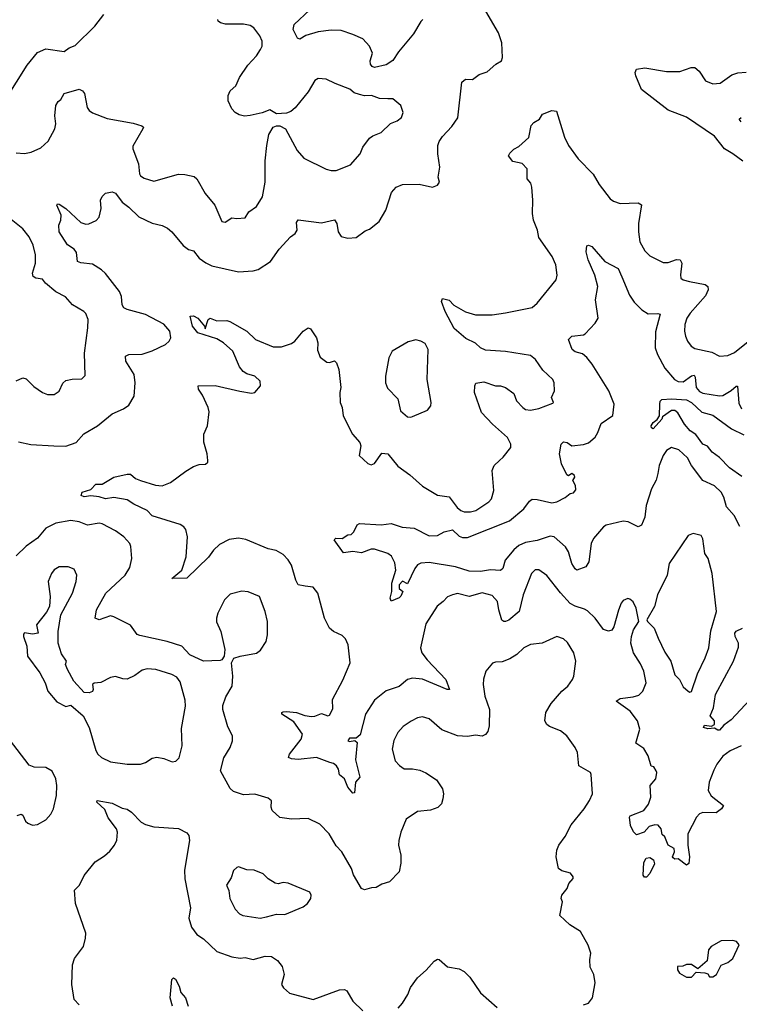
# Model space of a CAD drawing. Extents: x 1771496 to 1971148, y 471553 to 643630.
# Tile 273 of 656: x 1798177 to 1802514, y 628326 to 634264. Entities that reach past the tile are written whole.
import ezdxf

# ---------------------------------------------------------------- set-up
doc = ezdxf.new("R2010")
doc.units = 0

msp = doc.modelspace()

# ---------------------------------------------------------------- linework, layer by layer
at = {"layer": '0CON10XD'}
for points in [[(1797905, 633691.2), (1797952.1, 633717.9), (1798035, 633747.5), (1798092.5, 633785), (1798221.1, 633988.9), (1798285, 634066), (1798335, 634088), (1798445, 634072.5), (1798475.6, 634094.4), (1798511.7, 634108.3), (1798630.8, 634225), (1798684.2, 634295)], [(1798669.2, 632755), (1798615, 632790), (1798545, 632797.5), (1798525.7, 632805.7), (1798519.7, 632859.7), (1798505, 632880), (1798465, 632906.2), (1798415.6, 632985.6), (1798412.9, 633025), (1798425.5, 633054.5), (1798427.1, 633085), (1798400.8, 633145), (1798405, 633153.3), (1798415, 633152), (1798455.9, 633125.9), (1798545, 633041.4), (1798575, 633030.8), (1798593.9, 633033.9), (1798637, 633053), (1798655, 633072.5), (1798667.1, 633125), (1798664.4, 633175.6), (1798673.2, 633196.8), (1798695, 633218.8), (1798735, 633226.7), (1798755, 633218), (1798794.1, 633164.1), (1798835, 633134.3), (1798895, 633075.7), (1798975, 633037.1), (1799035, 633022), (1799067.3, 633007.3), (1799094.2, 632984.2), (1799162.3, 632902.3), (1799195, 632878.6), (1799225, 632870.6), (1799257.8, 632825), (1799298.7, 632798.7), (1799335, 632780), (1799495, 632742.9), (1799585, 632750), (1799615, 632758), (1799688.8, 632805), (1799740.7, 632879.3), (1799808.8, 632955), (1799838, 632975), (1799848.6, 632995), (1799845, 633040), (1799855, 633056.2), (1799995, 633039.4), (1800075, 633056.7), (1800089.2, 633035), (1800096.2, 632985), (1800115, 632956.7), (1800155, 632946.7), (1800205, 632950), (1800259.5, 632990.5), (1800285, 633000), (1800343, 633047), (1800384.3, 633115), (1800418.7, 633221.3), (1800446.7, 633255), (1800485, 633269.2), (1800585, 633271.4), (1800665, 633253.8), (1800694.1, 633265.9), (1800706.2, 633285), (1800700, 633315), (1800710, 633375), (1800697.5, 633455), (1800697.5, 633505), (1800705, 633530), (1800725, 633560), (1800780.6, 633619.4), (1800817.6, 633672.4), (1800841.8, 633888.2), (1800863.8, 633906.2), (1800905, 633904.3), (1800946.1, 633933.9), (1800995, 633948.8), (1801046.2, 633995), (1801080, 634015), (1801087.5, 634035), (1801082, 634125), (1801062.5, 634185), (1800985.8, 634315)], [(1800607.5, 634265), (1800595, 634253.3), (1800550.6, 634179.4), (1800460.2, 634069.8), (1800425, 634017.1), (1800385, 633992.1), (1800315.5, 633975.5), (1800301.5, 633981.5), (1800291.1, 633995), (1800290, 634015), (1800303, 634063), (1800284.4, 634104.4), (1800245, 634148), (1800184.6, 634174.6), (1800115, 634198.9), (1800055, 634200), (1799975, 634190.5), (1799901.5, 634168.5), (1799865, 634146.2), (1799851.9, 634151.9), (1799826, 634205), (1799832, 634235), (1799925.6, 634324.4)], [(1798155, 633461.4), (1798205, 633457.5), (1798245.7, 633464.3), (1798305, 633491.2), (1798349.3, 633530.7), (1798388.6, 633605), (1798394.2, 633635), (1798389.2, 633685), (1798394.1, 633745.9), (1798408.6, 633771.4), (1798425, 633783.3), (1798445, 633818), (1798535, 633845.5), (1798555.3, 633835.3), (1798567.9, 633817.9), (1798583.8, 633735), (1798595, 633717.1), (1798615, 633701.5), (1798705, 633668.4), (1798860.5, 633640.5), (1798913.9, 633623.9), (1798922.2, 633615), (1798920, 633605), (1798857.9, 633502.1), (1798858.9, 633485), (1798893.1, 633395), (1798898.1, 633335), (1798905, 633322.5), (1798928, 633308), (1798985, 633290.5), (1799135, 633332.5), (1799171.3, 633331.3), (1799228.9, 633318.9), (1799244.6, 633304.6), (1799294.4, 633215), (1799353.1, 633145), (1799395, 633047.5), (1799415, 633042.5), (1799455, 633068.8), (1799485, 633065.8), (1799535, 633070), (1799557.1, 633105), (1799605, 633137.5), (1799639.5, 633195), (1799656.4, 633285), (1799657.2, 633412.8), (1799665.5, 633504.5), (1799678.7, 633571.3), (1799704.4, 633615.6), (1799725, 633624), (1799745, 633624), (1799778.8, 633605), (1799849.2, 633475), (1799889.7, 633429.7), (1800025, 633363.3), (1800053.9, 633353.9), (1800085, 633353.8), (1800170.5, 633389.5), (1800228, 633455), (1800245.8, 633495), (1800285, 633549.2), (1800305, 633564), (1800355, 633584.3), (1800412.7, 633637.3), (1800452.5, 633655), (1800478.8, 633675), (1800488, 633705), (1800475, 633746.7), (1800425, 633786.2), (1800395, 633786), (1800345, 633789.2), (1800296.5, 633806.5), (1800255, 633804.4), (1800225, 633812.5), (1800192.9, 633822.9), (1800166.2, 633845), (1800078.3, 633878.3), (1800025, 633906), (1799975, 633910), (1799955, 633897.5), (1799915, 633828.8), (1799837.4, 633732.6), (1799810.3, 633709.7), (1799785, 633700.8), (1799725, 633696.7), (1799685, 633721.2), (1799637.8, 633702.2), (1799565, 633685.6), (1799532.6, 633682.6), (1799500.2, 633690.2), (1799475, 633704.2), (1799455, 633726.2), (1799434.3, 633775), (1799433, 633807), (1799446, 633835), (1799478.9, 633865), (1799502.2, 633915), (1799551.1, 633988.9), (1799604.1, 634045.9), (1799628.8, 634085), (1799638.8, 634105), (1799638.8, 634135), (1799625, 634166.7), (1799588.8, 634215), (1799565, 634229.2), (1799525, 634236.9), (1799417.3, 634237.3), (1799386.7, 634245), (1799373.8, 634255), (1799372, 634265)], [(1802535, 633410), (1802475, 633455.7), (1802424.4, 633485), (1802365, 633562.3), (1802195, 633675.4), (1802085, 633718.7), (1801925, 633842.5), (1801889.4, 633925), (1801885.8, 633945), (1801894.2, 633965.8), (1801945, 633974.2), (1802075, 633952.2), (1802155, 633952.5), (1802223.4, 633976.6), (1802245, 633975.7), (1802272.7, 633952.7), (1802310, 633895), (1802355, 633877.5), (1802397.9, 633882.1), (1802469.1, 633930.9), (1802505, 633944.3), (1802555, 633947.1)], [(1799973.3, 632315), (1799971.7, 632271.7), (1799988.3, 632228.3), (1800028.3, 632198.3), (1800045, 632197.5), (1800075, 632207.5), (1800086.7, 632195), (1800101.2, 632155), (1800113.3, 632045), (1800106.7, 632015), (1800107.5, 631955), (1800120, 631925), (1800127.5, 631875), (1800183.3, 631765), (1800226.7, 631715), (1800233.3, 631695), (1800223.3, 631635), (1800275, 631586.7), (1800295, 631580), (1800315, 631587.5), (1800360.5, 631649.5), (1800395, 631646), (1800455, 631572.5), (1800528.3, 631518.3), (1800605, 631450.8), (1800695, 631396.9), (1800765, 631385.7), (1800812.6, 631322.6), (1800835, 631303.3), (1800855, 631296.5), (1800894.3, 631295.7), (1800926, 631305), (1801004, 631356), (1801020.5, 631375), (1801035.5, 631425), (1801024.5, 631545.5), (1801036, 631575), (1801068.8, 631605), (1801091.2, 631625), (1801136.2, 631685), (1801138, 631705), (1801116.2, 631745), (1801026.2, 631825), (1800960, 631895), (1800918.8, 632015), (1800920, 632055), (1800927, 632073), (1800975, 632080), (1801045, 632056), (1801075, 632056.2), (1801105, 632046), (1801155, 632008.8), (1801172, 631965), (1801208.8, 631925), (1801225, 631914), (1801255, 631909.2), (1801305, 631919.2), (1801389.5, 631950.5), (1801393.3, 631955), (1801382.5, 631985), (1801401.2, 632025), (1801398.8, 632075), (1801390, 632095), (1801330.6, 632150.6), (1801285.4, 632215.4), (1801255, 632238.6), (1801105, 632262.5), (1800985, 632270.6), (1800955, 632285.6), (1800923.3, 632313.3), (1800865, 632342.2), (1800795, 632401.4), (1800740.6, 632505), (1800720, 632565), (1800725, 632582.5), (1800765, 632572), (1800792.7, 632542.7), (1800863.2, 632503.2), (1800925, 632484.3), (1801025, 632484), (1801105, 632496.2), (1801265, 632528), (1801295.6, 632554.4), (1801410, 632695), (1801416.1, 632723.9), (1801408, 632785), (1801386, 632835), (1801305, 632950), (1801298, 632995), (1801274.2, 633055.8), (1801267.1, 633095), (1801270, 633175), (1801264, 633255), (1801258.3, 633278.3), (1801236.2, 633305), (1801235.5, 633365.5), (1801205, 633397.5), (1801149.3, 633409.3), (1801123.6, 633443.6), (1801130.7, 633459.3), (1801156.1, 633483.9), (1801185, 633498.8), (1801245, 633553.8), (1801260, 633625), (1801275.5, 633644.5), (1801310, 633665), (1801327.5, 633695), (1801385, 633716.7), (1801413, 633713), (1801460.9, 633555), (1801484.7, 633504.7), (1801541.9, 633425), (1801633.4, 633333.4), (1801670.3, 633270.3), (1801735, 633184), (1801755, 633170), (1801795, 633156), (1801905, 633158.8), (1801925, 633147.5), (1801906.7, 633035), (1801905.6, 632984.4), (1801915.5, 632925), (1801945, 632870.8), (1801975, 632840), (1802055, 632798.8), (1802085, 632800), (1802135, 632817.5), (1802156.7, 632815), (1802168.6, 632795), (1802158.6, 632725), (1802162.5, 632705), (1802175, 632695.8), (1802214.2, 632685.8), (1802307.6, 632667.6), (1802324, 632655), (1802326.9, 632635), (1802311.2, 632598.8), (1802218.1, 632495), (1802198.5, 632465), (1802186.5, 632425), (1802184.4, 632385), (1802188.9, 632355), (1802201.9, 632325), (1802224, 632295), (1802245, 632281.4), (1802348, 632258), (1802395, 632234), (1802445, 632238), (1802485, 632256), (1802566.6, 632323.4)], [(1802525, 633648.8), (1802513.3, 633665), (1802526.1, 633673.9)], [(1798155, 632085.7), (1798195, 632104.2), (1798215, 632098), (1798262.2, 632052.2), (1798315, 632015.7), (1798345, 632004.3), (1798385.7, 632004.3), (1798415, 632023.8), (1798437.9, 632072.1), (1798455, 632087.5), (1798493.2, 632096.8), (1798551.2, 632098.8), (1798572.5, 632117.5), (1798567.6, 632252.4), (1798588.1, 632405), (1798589.2, 632455), (1798575, 632492.5), (1798564.1, 632504.1), (1798495, 632543.8), (1798452.8, 632592.8), (1798395, 632622.5), (1798333.1, 632675), (1798315, 632699.2), (1798275, 632705.8), (1798258, 632715), (1798253.5, 632735), (1798272.2, 632795), (1798272.7, 632845), (1798257.9, 632905), (1798233.1, 632955), (1798195, 633002.9), (1798115, 633067.5)], [(1802518, 631208), (1802482.5, 631275), (1802436.7, 631326.7), (1802420.4, 631385), (1802404.1, 631414.1), (1802365, 631452.9), (1802295, 631484.2), (1802225, 631576.2), (1802201.7, 631621.7), (1802149.5, 631669.5), (1802105, 631684.4), (1802075, 631665.6), (1802055.5, 631635), (1802031.4, 631575), (1802022.9, 631527.1), (1802012.8, 631487.2), (1801985.8, 631435), (1801953.2, 631335), (1801944.1, 631264.1), (1801924.4, 631215.6), (1801905, 631205.7), (1801845, 631236.2), (1801815, 631239.1), (1801712.5, 631215), (1801695, 631205.7), (1801635.4, 631134.6), (1801620.5, 631105), (1801607.3, 630995), (1801589.2, 630965), (1801535, 630944.4), (1801525, 630952.9), (1801505, 630984.4), (1801485, 631054.3), (1801467.3, 631085), (1801397.3, 631145), (1801375, 631150), (1801295, 631123.1), (1801225, 631111.9), (1801185, 631092.6), (1801155, 631067.3), (1801102.9, 631005), (1801087.9, 630955), (1801075, 630942.5), (1801015, 630946), (1800955, 630937.2), (1800885, 630937.7), (1800803.6, 630963.6), (1800645, 630990), (1800595, 630987.1), (1800574.5, 630975.5), (1800558, 630955), (1800515, 630862.5), (1800485, 630878.8), (1800463.8, 630855), (1800463.9, 630833.9), (1800486.7, 630815), (1800475, 630787.5), (1800465, 630777.5), (1800415, 630757.5), (1800410, 630775), (1800420, 630815), (1800420.7, 630865), (1800443.5, 630945), (1800438.9, 630988.9), (1800418, 631028), (1800395, 631044.4), (1800315, 631071.4), (1800295, 631070), (1800238, 631048), (1800185, 631057.8), (1800128, 631048), (1800072.5, 631127.5), (1800083.3, 631136.7), (1800120, 631135), (1800155, 631157.5), (1800175, 631160), (1800190, 631175), (1800211.4, 631218.6), (1800224.3, 631225.7), (1800355, 631217.5), (1800415.8, 631225.8), (1800483, 631203), (1800555, 631197.5), (1800645, 631150.9), (1800695, 631154), (1800736, 631175), (1800785, 631187.1), (1800825, 631150.3), (1800845, 631142.2), (1800875, 631141.2), (1801128.5, 631241.5), (1801215.8, 631315), (1801248.7, 631361.3), (1801265, 631372.9), (1801295, 631371.1), (1801385, 631349.4), (1801414.3, 631355.7), (1801465, 631382.5), (1801495, 631406.2), (1801515, 631411.2), (1801528.3, 631428.3), (1801526.7, 631455), (1801510, 631485), (1801521.9, 631505), (1801520.5, 631515), (1801505, 631526.9), (1801485, 631512.5), (1801475, 631520), (1801442, 631585), (1801430.8, 631645), (1801440, 631705), (1801455, 631718), (1801477.5, 631715), (1801505, 631693.3), (1801575, 631701.2), (1801605, 631712.5), (1801645, 631747.1), (1801662.1, 631775), (1801681.4, 631828.6), (1801752.7, 631877.3), (1801760, 631945), (1801726.9, 632025), (1801626.6, 632186.6), (1801595.9, 632225.9), (1801568, 632248), (1801525, 632261.9), (1801506.2, 632275), (1801483.8, 632335), (1801505, 632355.7), (1801575, 632362.9), (1801585, 632369.2), (1801645.5, 632434.5), (1801662.5, 632465), (1801646.9, 632575), (1801661.2, 632655), (1801643.8, 632723.8), (1801603.5, 632815), (1801590.8, 632865), (1801595, 632900), (1801605, 632903.3), (1801625, 632896.2), (1801704.2, 632805), (1801784.2, 632764.2), (1801806.2, 632713.8)], [(1798169.1, 631719.1), (1798245, 631703.1), (1798383.3, 631693.3), (1798455, 631692.5), (1798516.7, 631715), (1798562.8, 631767.2), (1798646, 631814), (1798735, 631888.1), (1798803.4, 631916.6), (1798835, 631939.2), (1798866.3, 631993.7), (1798873.3, 632075), (1798866.9, 632125), (1798815.7, 632205), (1798814.4, 632235.6), (1798835, 632244.3), (1798915, 632246.9), (1798975, 632266.7), (1799055, 632305.5), (1799076.9, 632325), (1799087.3, 632345), (1799082.1, 632385), (1799045, 632426.9), (1798935, 632486.6), (1798825, 632516.4), (1798805, 632526.9), (1798795.5, 632545), (1798789.6, 632595), (1798777.5, 632625), (1798695, 632732.9), (1798669.2, 632755)], [(1801806.2, 632713.8), (1801852.7, 632602.7), (1801881.3, 632561.3), (1801925.7, 632515), (1801965, 632489.5), (1802022.7, 632492.7), (1802037.5, 632487.5), (1802008, 632382), (1802006.8, 632285), (1802020.4, 632245), (1802065, 632162.5), (1802123.5, 632093.5), (1802145, 632081.2), (1802175, 632080), (1802225, 632117.2), (1802241.1, 632121.1), (1802248.5, 632108.5), (1802255, 632045.7), (1802275, 632020.8), (1802295, 632011.1), (1802393.9, 631996.1), (1802415, 631998.5), (1802465, 632027.5), (1802495, 632054.3), (1802503.9, 632053.9), (1802512.1, 631952.1), (1802527.6, 631917.6)], [(1802526, 629884), (1802459.2, 629855), (1802415, 629822.2), (1802378.5, 629775), (1802361.2, 629738.8), (1802331.5, 629665), (1802327.3, 629615), (1802345, 629584.4), (1802419.1, 629525), (1802407.5, 629505), (1802375, 629480), (1802295, 629482.9), (1802274.7, 629475.3), (1802256.5, 629455), (1802204.5, 629355), (1802204.5, 629285), (1802213.6, 629215), (1802209.4, 629175), (1802195, 629165.6), (1802145, 629204.2), (1802125, 629201.5), (1802115, 629209.2), (1802111.1, 629215), (1802123.1, 629245), (1802121.2, 629265), (1802085.7, 629285.7), (1802065, 629335.8), (1802050, 629350), (1802042.7, 629385), (1802025, 629405.9), (1802005, 629407.8), (1801971, 629399), (1801941.1, 629365), (1801895, 629348), (1801875.5, 629365.5), (1801858, 629405), (1801852.5, 629455), (1801857, 629463), (1801938, 629495), (1801966, 629534), (1801980.6, 629575), (1801977.5, 629645), (1802010, 629685), (1802017.5, 629725), (1802012.5, 629735), (1801998.3, 629758.3), (1801983, 629763), (1801963.8, 629825), (1801939.6, 629869.6), (1801891.2, 629901.2), (1801913.6, 629985), (1801900.8, 630035), (1801856.2, 630095), (1801772.5, 630155), (1801795, 630171.1), (1801875, 630180.8), (1801909.2, 630190.8), (1801933.1, 630215), (1801951.9, 630265), (1801938.1, 630335), (1801918.8, 630378.8), (1801876.4, 630446.4), (1801861.1, 630505), (1801864.4, 630545), (1801875.8, 630585), (1801907.5, 630635), (1801892, 630715), (1801874.2, 630754.2), (1801855, 630770), (1801843, 630773), (1801815, 630761.2), (1801802, 630745), (1801785, 630703.3), (1801758.1, 630601.9), (1801745, 630582.9), (1801725, 630576.7), (1801695, 630586.9), (1801645, 630654.4), (1801599.1, 630699.1), (1801581.4, 630708.6), (1801525, 630726.9), (1801495, 630744.3), (1801436.9, 630806.9), (1801355, 630912), (1801305, 630945.7), (1801284.4, 630945.6), (1801262.5, 630925), (1801211.1, 630795), (1801187.8, 630695), (1801125, 630642.5), (1801105, 630634.2), (1801095, 630634), (1801083.6, 630643.6), (1801063.8, 630705), (1801056.1, 630755), (1801025, 630792.2), (1800965, 630807.5), (1800885, 630785.6), (1800815, 630803.1), (1800785, 630795.6), (1800756.2, 630783.8), (1800730, 630755), (1800692.4, 630727.6), (1800625, 630621.2), (1800591.8, 630475), (1800600, 630445), (1800633.4, 630403.4), (1800746, 630285), (1800767.5, 630225), (1800752.5, 630225), (1800605, 630286.6), (1800545, 630292.7), (1800515, 630284.4), (1800465, 630243.1), (1800385, 630217.1), (1800315, 630160), (1800262.1, 630075), (1800228.8, 629951.2), (1800205, 629931.2), (1800165, 629931.2), (1800154, 629915), (1800165, 629910.8), (1800196.4, 629916.4), (1800210, 629905), (1800200.3, 629800.3), (1800226, 629695), (1800200.8, 629665), (1800195, 629602.5), (1800185, 629598.8), (1800154.2, 629635), (1800134.2, 629685), (1800105, 629710), (1800099, 629745), (1800086.4, 629765), (1800068.6, 629778.7), (1800045.3, 629784.7), (1799965, 629814.3), (1799855, 629803.3), (1799815, 629806.2), (1799796.7, 629815), (1799802.9, 629835), (1799874.2, 629925), (1799882, 629955), (1799829.2, 630029.2), (1799757.5, 630075), (1799757.5, 630085), (1799765, 630090), (1799785, 630092), (1799845, 630086.4), (1799895, 630068.5), (1799935, 630062.2), (1799955, 630063.3), (1799995, 630080), (1800035, 630066.7), (1800045, 630069.6), (1800065, 630107.5), (1800061.4, 630165), (1800125, 630281.4), (1800168.8, 630385), (1800156.2, 630495), (1800140.7, 630530.7), (1800120.7, 630550.7), (1800067.5, 630575), (1800043.8, 630595), (1800014.3, 630655), (1799974.2, 630805), (1799945, 630840.8), (1799897, 630847), (1799855, 630856), (1799840.5, 630885), (1799815.6, 630975), (1799795, 631007.5), (1799765, 631038.1), (1799722.2, 631062.2), (1799675, 631073.3), (1799539.5, 631129.5), (1799495, 631137.9), (1799439.8, 631130.2), (1799381.5, 631098.5), (1799345.4, 631064.6), (1799315, 631022.9), (1799185, 630896.1), (1799094.3, 630894.3), (1799153.3, 630945), (1799180, 631025), (1799187.7, 631145), (1799179.1, 631189.1), (1799166.2, 631206.2), (1799145, 631219.4), (1798975, 631272.9), (1798944.6, 631304.6), (1798865, 631342.9), (1798825, 631367.8), (1798745, 631382.1), (1798695, 631374.6), (1798655, 631387.5), (1798605, 631392.5), (1798565, 631386.7), (1798547.5, 631395), (1798553.3, 631415), (1798605, 631430), (1798635, 631462), (1798675, 631462.5), (1798745, 631506), (1798825, 631523.8), (1798845, 631523.3), (1798875, 631498), (1798904.5, 631484.5), (1798995, 631457.1), (1799035, 631453.1), (1799086.7, 631473.3), (1799177.7, 631542.3), (1799225, 631570), (1799258.3, 631581.7), (1799297, 631583), (1799310, 631595), (1799310, 631605), (1799306.4, 631646.4), (1799287, 631717), (1799287.5, 631765), (1799308.8, 631815), (1799318.8, 631898.8), (1799313.8, 631925), (1799279.5, 631999.5), (1799253.8, 632035), (1799252.5, 632055), (1799355, 632057.5), (1799504.4, 632024.4), (1799575, 632012.5), (1799595, 632016), (1799629.2, 632055), (1799625.7, 632085), (1799594.2, 632114.2), (1799545, 632128.6), (1799523, 632143), (1799501.3, 632171.3), (1799460.9, 632265), (1799405, 632315.7), (1799365, 632340), (1799251.4, 632375), (1799218, 632415), (1799203.9, 632476.1), (1799225, 632478.8), (1799250, 632465), (1799290, 632415), (1799295, 632400), (1799313.8, 632455), (1799325, 632463.3), (1799365, 632447.1), (1799425, 632450.8), (1799444.3, 632444.3), (1799545, 632385.7), (1799598.8, 632335), (1799705, 632290.8), (1799755, 632292), (1799815, 632312), (1799835, 632326.2), (1799885, 632386.2), (1799915, 632406.7), (1799929.3, 632399.3), (1799966.7, 632345), (1799973.3, 632315)], [(1800535, 631866.2), (1800545, 631871.2), (1800635, 631910), (1800654, 631936), (1800657.5, 631955), (1800633.1, 632095), (1800639.2, 632275), (1800620.3, 632310.3), (1800595, 632326), (1800565, 632333.8), (1800518.8, 632321.2), (1800421.2, 632265), (1800401.4, 632225), (1800381.9, 632115), (1800382.5, 632075), (1800392.7, 632042.7), (1800455, 631977.5), (1800471.2, 631905), (1800515, 631868.8), (1800535, 631866.2)], [(1802528.3, 631508.3), (1802455, 631562.3), (1802394.8, 631624.7), (1802350, 631655), (1802321.9, 631691.9), (1802294.3, 631705), (1802252.2, 631762.2), (1802218.8, 631785), (1802183.8, 631825), (1802143, 631893), (1802125, 631907.5), (1802105, 631907.5), (1802050.7, 631869.3), (1802046.7, 631855), (1801995, 631796.7), (1801985, 631802.5), (1801983.1, 631815), (1801994.2, 631835), (1802018, 631852), (1802033.3, 631875), (1802034.2, 631945.8), (1802037.5, 631962.5), (1802047.1, 631972.9), (1802105, 631978), (1802195, 631971.2), (1802225, 631955.3), (1802288.1, 631898.1), (1802355, 631878.6), (1802466.4, 631796.4), (1802540.9, 631760.9)], [(1801575, 628323.3), (1801605, 628333.3), (1801628.8, 628365), (1801645.8, 628455), (1801637.5, 628505), (1801615, 628550), (1801612.5, 628595), (1801620, 628635), (1801602.7, 628682.7), (1801557.5, 628765), (1801493.3, 628805), (1801431.7, 628861.7), (1801448, 628945), (1801440, 628965), (1801443.8, 628985), (1801476.2, 629025), (1801486.7, 629055), (1801512.5, 629085), (1801512.5, 629095), (1801496.1, 629116.1), (1801445, 629131.2), (1801423.8, 629145), (1801411.1, 629215), (1801414.4, 629255), (1801425.7, 629285), (1801465, 629338), (1801500.5, 629409.5), (1801578.1, 629505), (1801611.1, 629555), (1801628.6, 629595), (1801621.7, 629711.7), (1801616.2, 629725), (1801547.5, 629765), (1801538.6, 629845), (1801525.5, 629875.5), (1801474.6, 629944.6), (1801435.5, 629975.5), (1801370.9, 630000.9), (1801353.6, 630013.6), (1801342.9, 630035), (1801348.6, 630085), (1801379.7, 630140.3), (1801444.5, 630215.5), (1801480, 630245), (1801509.2, 630285), (1801517.5, 630305), (1801529.2, 630395), (1801517.5, 630445), (1801478.9, 630508.9), (1801455, 630530), (1801415, 630544), (1801325, 630504.2), (1801255, 630495.8), (1801214.4, 630475.6), (1801173.4, 630436.6), (1801131.1, 630408.9), (1801085, 630391.4), (1801045, 630390), (1801027.5, 630382.5), (1800986.2, 630335), (1800972.1, 630287.9), (1800970.5, 630255), (1800980.4, 630185), (1801009.1, 630105), (1801006.4, 630005), (1800998.1, 629971.9), (1800985, 629953.1), (1800965, 629943.3), (1800925, 629949.6), (1800875, 629941.3), (1800814.7, 629944.7), (1800721.2, 629981.2), (1800645, 630047.1), (1800605, 630060), (1800575, 630054.3), (1800535.4, 630034.6), (1800488.9, 630001.1), (1800455.5, 629964.5), (1800432.6, 629917.4), (1800422.5, 629865), (1800440.6, 629795), (1800466.3, 629766.3), (1800495, 629747.1), (1800545, 629747.1), (1800588, 629738), (1800625, 629721.8), (1800689.2, 629679.2), (1800724.5, 629625), (1800730.5, 629595), (1800728.1, 629565), (1800719.4, 629535), (1800696.7, 629513.3), (1800653.8, 629496.2), (1800575, 629489.5), (1800507, 629443), (1800474.4, 629365), (1800462.2, 629315), (1800460.6, 629285), (1800474.2, 629225), (1800473.6, 629176.4), (1800463.3, 629125), (1800405, 629064.2), (1800359.7, 629050.3), (1800325, 629030), (1800297.7, 629027.7), (1800255, 629017.5), (1800238, 629025), (1800187.8, 629107.8), (1800176, 629146), (1800117.8, 629245), (1800085, 629282.5), (1800043.1, 629355), (1799985, 629411.9), (1799915, 629447.1), (1799815, 629441.9), (1799745, 629452), (1799698, 629495), (1799692.5, 629515), (1799694.1, 629554.1), (1799675, 629570), (1799595, 629592.5), (1799525, 629588.6), (1799465, 629610), (1799445, 629628), (1799387.9, 629735), (1799407.8, 629812.2), (1799446, 629875), (1799460, 629915), (1799458.8, 629945), (1799430.4, 630000.4), (1799402.1, 630105), (1799402.1, 630127.9), (1799418.7, 630181.3), (1799458, 630245), (1799460.8, 630305), (1799453.8, 630386.2), (1799467, 630413), (1799505, 630426.7), (1799605, 630443.3), (1799628.8, 630461.2), (1799662.5, 630515), (1799670, 630555), (1799670, 630635), (1799656, 630695), (1799622.5, 630785), (1799553.9, 630813.9), (1799515, 630818), (1799445, 630798.8), (1799411.2, 630765), (1799370.8, 630685), (1799362.9, 630655), (1799363.2, 630633.2), (1799389.2, 630575), (1799413.8, 630465), (1799410, 630425), (1799395.9, 630404.1), (1799385, 630400), (1799285, 630395.5), (1799203.2, 630433.2), (1799155, 630485.6), (1799065, 630514.4), (1798900.3, 630550.3), (1798885, 630555.8), (1798845, 630613.3), (1798745, 630663.1), (1798725, 630668.1), (1798655, 630644), (1798632.5, 630655), (1798639.2, 630705), (1798695.4, 630805), (1798813.1, 630915), (1798840.3, 630959.7), (1798852.2, 631015), (1798847.6, 631087.6), (1798840, 631105), (1798803.8, 631145), (1798755, 631180.8), (1798673.2, 631223.2), (1798655, 631227.3), (1798585, 631215.8), (1798535, 631235.4), (1798485, 631244.6), (1798395, 631227.5), (1798335, 631196.8), (1798285, 631137.5), (1798215, 631088.9), (1798155, 631031.2)], [(1802215, 630208.8), (1802225, 630212), (1802261.3, 630318.7), (1802309.2, 630415), (1802329.4, 630475), (1802341.5, 630578.5), (1802377.5, 630695), (1802350, 630925), (1802325.8, 631015), (1802306, 631045), (1802294.2, 631134.2), (1802285, 631152.5), (1802235, 631165.8), (1802205, 631154), (1802091.4, 630985), (1802079.2, 630915), (1802020, 630795), (1802003.3, 630725), (1801957.5, 630645), (1801960, 630635), (1802000, 630595), (1802024.4, 630534.4), (1802065, 630450), (1802102, 630395), (1802125, 630312.5), (1802154.3, 630284.3), (1802175, 630241.2), (1802205, 630214), (1802215, 630208.8)], [(1798905, 629774.2), (1798935, 629784.2), (1798975, 629810), (1799004.2, 629815.8), (1799045, 629808.6), (1799095, 629788.8), (1799117.7, 629792.3), (1799137.7, 629812.3), (1799155.9, 629884.1), (1799151.3, 629988.7), (1799176, 630125), (1799175, 630160), (1799145, 630270), (1799125, 630298.8), (1799094.4, 630314.4), (1798997.5, 630345), (1798945, 630350), (1798915, 630341.9), (1798871.8, 630308.2), (1798825, 630287.8), (1798798.3, 630288.3), (1798755, 630303.8), (1798725, 630296.7), (1798665, 630266.7), (1798625, 630263.3), (1798616.7, 630255), (1798620, 630225), (1798615, 630212.5), (1798595, 630204), (1798565, 630206.2), (1798504.2, 630274.2), (1798464.2, 630345), (1798453.8, 630375), (1798460, 630395), (1798428.8, 630438.8), (1798408.8, 630505), (1798409.2, 630575), (1798424.2, 630675.8), (1798494.3, 630805.7), (1798517.5, 630875), (1798520.8, 630915), (1798505, 630951.2), (1798470, 630965), (1798415, 630964), (1798385, 630946.2), (1798368.8, 630925), (1798348.8, 630875), (1798361.2, 630785), (1798356, 630725), (1798339.1, 630690.9), (1798278.8, 630615), (1798287.5, 630565), (1798255, 630557.5), (1798205, 630566.7), (1798200.7, 630559.3), (1798200, 630545), (1798220.8, 630485), (1798224.2, 630425), (1798299.2, 630325), (1798331.4, 630265), (1798347.5, 630215), (1798400.3, 630150.3), (1798455, 630121.2), (1798485, 630130), (1798559.2, 630065), (1798595.8, 629995), (1798636.8, 629856.8), (1798648, 629835), (1798670, 629815), (1798725, 629788.6), (1798825, 629774.4), (1798905, 629774.2)], [(1802605, 630192.2), (1802465, 630042.3), (1802420.5, 630009.5), (1802395, 629980), (1802385, 629978.6), (1802365, 629991.4), (1802325, 629988), (1802298.8, 629995), (1802305, 630008.8), (1802346.7, 630003.3), (1802365.4, 630014.6), (1802364.4, 630035), (1802338.5, 630065), (1802358.2, 630115), (1802371.3, 630195), (1802479.6, 630395), (1802509.7, 630480.3), (1802508.9, 630505), (1802488.2, 630545), (1802486.7, 630565), (1802495, 630575.6), (1802534.2, 630595)], [(1798255, 629406), (1798285, 629411.2), (1798335, 629438.8), (1798365, 629473.3), (1798380.8, 629505), (1798398.6, 629585), (1798400.6, 629645), (1798395.7, 629685.7), (1798372.3, 629732.3), (1798334.1, 629754.1), (1798265, 629756.2), (1798235, 629768.8), (1798115, 629923.8)], [(1798535, 628323.8), (1798504.4, 628354.4), (1798491.5, 628445), (1798495.6, 628565), (1798507.9, 628602.1), (1798562, 628675), (1798574.2, 628725.8), (1798576, 628755), (1798513.8, 628935), (1798507.5, 629015), (1798537.5, 629045), (1798566.4, 629103.6), (1798632.5, 629185), (1798688.3, 629221.7), (1798719.3, 629250.7), (1798747.5, 629285), (1798763, 629317), (1798766, 629365), (1798760.8, 629385), (1798710.8, 629450.8), (1798690.5, 629500.5), (1798641.2, 629545), (1798643.8, 629556.2), (1798735, 629540), (1798795, 629510), (1798825, 629503.1), (1798851.4, 629485), (1798909.4, 629425), (1798935, 629409.6), (1798985, 629397.3), (1799135, 629385.6), (1799185, 629360), (1799195.8, 629345), (1799199.4, 629315), (1799170, 629135), (1799172.8, 629082.8), (1799207.1, 628907.1), (1799196.9, 628845), (1799211.8, 628791.8), (1799245, 628746.9), (1799285, 628721.9), (1799365, 628644.4), (1799455, 628611.5), (1799505, 628604.4), (1799535, 628607.9), (1799585, 628595.5), (1799657.3, 628617.3), (1799694.4, 628614.4), (1799729.8, 628589.8), (1799758.6, 628555), (1799770.6, 628505), (1799754, 628445), (1799766.2, 628425), (1799803, 628393), (1799945, 628354.4), (1800105, 628414.2), (1800135, 628416), (1800147.9, 628407.9), (1800185.5, 628345.5), (1800245, 628286)], [(1798162.5, 629465), (1798185, 629473.8), (1798195, 629466.2), (1798211.5, 629431.5), (1798225, 629418), (1798255, 629406)], [(1801955, 629092.1), (1801942.3, 629092.3), (1801935.6, 629105), (1801937.7, 629182.3), (1801952.7, 629207.3), (1801975, 629212.1), (1801996.9, 629196.9), (1802002.9, 629172.9), (1801975, 629114.5), (1801955, 629092.1)], [(1799625.9, 628845.9), (1799665, 628853.1), (1799725, 628870.8), (1799775, 628867.1), (1799885, 628914.6), (1799910.6, 628935), (1799932.5, 628965), (1799934, 628985), (1799925, 629003.3), (1799795, 629056), (1799765, 629060), (1799735, 629052), (1799716.1, 629056.1), (1799675, 629083.3), (1799645, 629113.3), (1799590, 629135), (1799545, 629137.5), (1799495.9, 629155.9), (1799485, 629151.2), (1799465, 629132.5), (1799451.2, 629088.8), (1799424.2, 629045), (1799436.7, 629013.3), (1799444.2, 628965), (1799475, 628900), (1799502.1, 628872.1), (1799522.1, 628862.1), (1799625.9, 628845.9)], [(1802225, 628490), (1802255, 628520), (1802307, 628517), (1802325, 628510), (1802335, 628492.5), (1802355, 628491.2), (1802376.2, 628505), (1802405, 628562.5), (1802445, 628577.5), (1802475, 628602.5), (1802513.3, 628685), (1802496.2, 628705), (1802475, 628710.5), (1802405, 628708.9), (1802344.2, 628675), (1802328.9, 628655), (1802320.7, 628589.3), (1802265, 628540), (1802225, 628566.2), (1802195, 628566.2), (1802173, 628557), (1802142.5, 628555), (1802142.5, 628535), (1802153.6, 628513.6), (1802195, 628490), (1802225, 628490)], [(1800458, 628302), (1800485, 628332.5), (1800516, 628385), (1800532.4, 628427.6), (1800575, 628486.2), (1800627.6, 628532.4), (1800675, 628586.2), (1800695, 628598.8), (1800705.8, 628595.8), (1800755, 628552), (1800825, 628540), (1800855, 628524), (1800890.3, 628490.3), (1800954.2, 628395), (1801055, 628307.5)], [(1799097.1, 628315), (1799083.8, 628366.2), (1799094.3, 628475.7), (1799103.6, 628486.4), (1799115, 628477.5), (1799138, 628435), (1799147.3, 628397.3), (1799175.8, 628365.8), (1799192.5, 628315)]]:
    msp.add_lwpolyline(points, dxfattribs=at)

doc.saveas('drawing.dxf')
